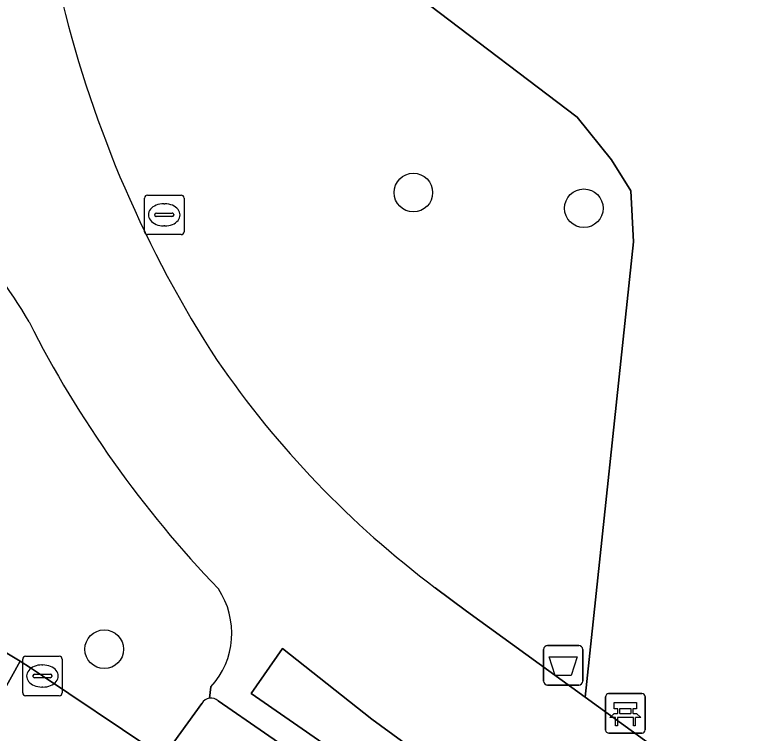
# Model space of a CAD drawing. Extents: x 159716 to 160783, y 383290 to 384031.
# Drawn here: x 160312.36 to 160331.13, y 383739.87 to 383758.06 of the extents above; entities that cross this region are included whole.
import ezdxf

# ---------------------------------------------------------------- set-up
doc = ezdxf.new("R2010")
doc.units = 0
for name, color, linetype in [('IMGEO_Afvalbak', 7, 'Continuous'), ('IMGEO_Bank', 7, 'Continuous'), ('IMGEO_Boom', 7, 'Continuous'), ('IMGEO_Groenvoorziening', 7, 'Continuous'), ('IMGEO_Kolk', 7, 'Continuous'), ('IMGEO_Parkeervlak_open', 7, 'Continuous'), ('IMGEO_Rijbaan_lokaal_gesloten', 7, 'Continuous'), ('IMGEO_Rijbaan_lokaal_open', 7, 'Continuous'), ('IMGEO_Rioolput', 7, 'Continuous'), ('IMGEO_Voetpad_open', 7, 'Continuous')]:
    doc.layers.add(name, color=color, linetype=linetype)

msp = doc.modelspace()

# ---------------------------------------------------------------- linework, layer by layer
at = {"layer": 'IMGEO_Afvalbak'}
for p, q in [((160325.749, 383741.187), (160325.749, 383741.987)), ((160325.749, 383741.987), (160325.749, 383741.187)), ((160325.849, 383742.087), (160326.639, 383742.087)), ((160326.639, 383742.087), (160325.849, 383742.087)), ((160326.739, 383741.987), (160326.739, 383741.187)), ((160326.739, 383741.187), (160326.739, 383741.987)), ((160326.639, 383741.087), (160325.849, 383741.087)), ((160325.849, 383741.087), (160326.639, 383741.087))]:
    msp.add_line(p, q, dxfattribs=at)
msp.add_lwpolyline([(160325.892, 383741.801), (160326.596, 383741.801), (160326.447, 383741.331), (160326.041, 383741.331), (160325.892, 383741.801)], dxfattribs=at)
for centre, start, end in [((160325.849, 383741.987), 90, 180), ((160325.849, 383741.987), 90, 180), ((160326.639, 383741.987), 0, 90), ((160326.639, 383741.987), 360, 90), ((160325.849, 383741.187), 180, 270), ((160325.849, 383741.187), 180, 270), ((160326.639, 383741.187), 270, 0), ((160326.639, 383741.187), 270, 0)]:
    msp.add_arc(centre, 0.1, start, end, dxfattribs=at)
at = {"layer": 'IMGEO_Bank'}
for p, q in [((160327.394, 383740.871), (160328.235, 383740.871)), ((160328.235, 383740.871), (160327.394, 383740.871)), ((160328.319, 383740.796), (160328.319, 383739.955)), ((160328.319, 383739.955), (160328.319, 383740.796)), ((160327.319, 383739.946), (160327.319, 383740.787)), ((160327.319, 383740.787), (160327.319, 383739.946)), ((160327.628, 383740.377), (160327.628, 383740.483)), ((160327.672, 383740.483), (160327.672, 383740.377)), ((160327.96, 383740.489), (160327.678, 383740.489)), ((160327.966, 383740.377), (160327.966, 383740.483)), ((160328.01, 383740.483), (160328.01, 383740.377)), ((160328.016, 383740.269), (160327.623, 383740.269)), ((160327.678, 383740.371), (160327.96, 383740.371)), ((160328.244, 383739.871), (160327.403, 383739.871)), ((160327.403, 383739.871), (160328.244, 383739.871))]:
    msp.add_line(p, q, dxfattribs=at)
for points in [[(160327.622, 383740.489), (160327.536, 383740.489), (160327.536, 383740.65), (160328.099, 383740.65), (160328.099, 383740.489), (160328.016, 383740.489)], [(160327.566, 383740.269), (160327.424, 383740.269), (160327.536, 383740.371), (160327.622, 383740.371)], [(160327.616, 383740.262), (160327.616, 383740.055), (160327.573, 383740.055), (160327.573, 383740.262)], [(160328.016, 383740.371), (160328.099, 383740.371), (160328.211, 383740.269), (160328.072, 383740.269)], [(160328.066, 383740.262), (160328.066, 383740.055), (160328.022, 383740.055), (160328.022, 383740.262)]]:
    msp.add_lwpolyline(points, dxfattribs=at)
for centre, radius, start, end in [((160327.397, 383740.793), 0.0779, 92.4484, 184.2845), ((160327.397, 383740.793), 0.0779, 92.4484, 184.2845), ((160328.241, 383740.793), 0.0779, 2.4484, 94.2845), ((160328.241, 383740.793), 0.0779, 2.4484, 94.2845), ((160327.621, 383740.482), 0.00671, 2.8957, 87.1043), ((160327.678, 383740.482), 0.00671, 92.8957, 177.1043), ((160327.96, 383740.482), 0.00671, 2.8957, 87.1043), ((160328.017, 383740.482), 0.00671, 92.8957, 177.1043), ((160327.566, 383740.262), 0.00671, 2.8957, 87.1043), ((160327.623, 383740.262), 0.00671, 92.8957, 177.1043), ((160327.621, 383740.378), 0.00671, 272.8957, 357.1043), ((160327.678, 383740.378), 0.00671, 182.8957, 267.1043), ((160327.96, 383740.378), 0.00671, 272.8957, 357.1043), ((160328.017, 383740.378), 0.00671, 182.8957, 267.1043), ((160328.015, 383740.262), 0.00671, 2.8957, 87.1043), ((160328.072, 383740.262), 0.00671, 92.8957, 177.1043), ((160327.397, 383739.949), 0.0779, 182.4484, 274.2845), ((160327.397, 383739.949), 0.0779, 182.4484, 274.2845), ((160328.241, 383739.949), 0.0779, 272.4484, 4.2845), ((160328.241, 383739.949), 0.0779, 272.4484, 4.2845)]:
    msp.add_arc(centre, radius, start, end, dxfattribs=at)
at = {"layer": 'IMGEO_Boom'}
for centre in [(160322.45, 383753.556), (160326.768, 383753.158), (160314.621, 383741.995)]:
    msp.add_circle(centre, 0.489, dxfattribs=at)
at = {"layer": 'IMGEO_Groenvoorziening'}
for points in [[(160328.01, 383782.071), (160323.724, 383778.392), (160319.695, 383776.113), (160313.787, 383774.409), (160313.247, 383768.984), (160314.883, 383769.963), (160316.415, 383769.824), (160316.972, 383769.476), (160317.286, 383768.152), (160317.425, 383766.203), (160318.121, 383764.427), (160320.036, 383761.189), (160322.857, 383758.299), (160326.6, 383755.461), (160327.47, 383754.382), (160327.958, 383753.598), (160328.027, 383752.31), (160326.803, 383740.785), (160344.003, 383728.317), (160346.473, 383726.579), (160355.454, 383720.082), (160359.518, 383725.527), (160355.218, 383729.215), (160335.552, 383768.373)], [(160323.006, 383743.551), (160323.8, 383742.962), (160326.803, 383740.785), (160328.027, 383752.31), (160327.958, 383753.598), (160327.47, 383754.382), (160326.6, 383755.461), (160322.857, 383758.299), (160320.036, 383761.189), (160318.121, 383764.427), (160317.425, 383766.203), (160317.286, 383768.152), (160316.972, 383769.476), (160316.415, 383769.824), (160314.883, 383769.963)], [(160312.158, 383741.899), (160312.491, 383741.689), (160312.751, 383741.523), (160313.057, 383741.317), (160315.749, 383739.516), (160315.852, 383739.471)], [(160317.289, 383740.753), (160317.324, 383741.039)], [(160316.38, 383739.638), (160317.092, 383740.62)]]:
    msp.add_lwpolyline(points, dxfattribs=at)
msp.add_lwpolyline([(160318.341, 383740.871), (160326.786, 383735.029), (160327.379, 383735.864), (160321.398, 383740.222), (160319.134, 383742.011)], close=True, dxfattribs=at)
for centre, radius, start, end in [((160342.247, 383765.382), 29.526, 193.7408, 212.9842), ((160303.984, 383745.37), 10.019, 29.3474, 46.0609), ((160337.724, 383762.952), 28.035, 206.8731, 223.8711), ((160337.852, 383763.332), 24.732, 214.5432, 233.1111), ((160315.819, 383742.403), 2.032, 317.8136, 33.4383), ((160317.327, 383740.484), 0.272, 98.1313, 149.9174)]:
    msp.add_arc(centre, radius, start, end, dxfattribs=at)
at = {"layer": 'IMGEO_Kolk'}
for p, q in [((160312.556, 383740.891), (160312.556, 383741.743)), ((160312.631, 383741.817), (160313.483, 383741.817)), ((160313.557, 383741.743), (160313.557, 383740.891)), ((160313.044, 383741.597), (160313.069, 383741.597)), ((160312.858, 383741.36), (160313.256, 383741.36)), ((160312.815, 383741.311), (160312.815, 383741.323)), ((160313.253, 383741.274), (160312.855, 383741.274)), ((160313.299, 383741.323), (160313.299, 383741.311)), ((160313.067, 383741.037), (160313.042, 383741.037)), ((160313.483, 383740.817), (160312.631, 383740.817))]:
    msp.add_line(p, q, dxfattribs=at)
for points in [[(160312.556, 383740.891), (160312.556, 383741.743)], [(160312.631, 383741.817), (160313.483, 383741.817)], [(160313.557, 383741.743), (160313.557, 383740.891)], [(160313.483, 383740.817), (160312.631, 383740.817)]]:
    msp.add_lwpolyline(points, dxfattribs=at)
for centre, radius, start, end in [((160312.633, 383741.741), 0.0765, 91.552, 178.448), ((160312.633, 383741.741), 0.0765, 91.552, 178.448), ((160313.481, 383741.741), 0.0765, 1.552, 88.448), ((160313.481, 383741.741), 0.0765, 1.552, 88.448), ((160312.855, 383741.32), 0.0403, 85.8775, 175.7526), ((160313.26, 383741.322), 0.0386, 1.7309, 96.639), ((160312.852, 383741.31), 0.0366, 178.938, 274.7102), ((160313.256, 383741.317), 0.043, 264.8664, 352.4533), ((160312.633, 383740.893), 0.0765, 181.552, 268.448), ((160312.633, 383740.893), 0.0765, 181.552, 268.448), ((160313.481, 383740.893), 0.0765, 271.552, 358.448), ((160313.481, 383740.893), 0.0765, 271.552, 358.448)]:
    msp.add_arc(centre, radius, start, end, dxfattribs=at)
for centre, major_axis, ratio, start_param, end_param in [((160313.043, 383741.317), (-0.387, 0.002), 0.722429, 4.712389, 7.853982), ((160313.068, 383741.317), (-0.39, 0.002), 0.717154, 1.570796, 4.712389)]:
    msp.add_ellipse(centre, major_axis=major_axis, ratio=ratio, start_param=start_param, end_param=end_param, dxfattribs=at)
at = {"layer": 'IMGEO_Parkeervlak_open'}
for points in [[(160317.092, 383740.62), (160316.38, 383739.638)], [(160326.896, 383734.208), (160317.506, 383740.689)]]:
    msp.add_lwpolyline(points, dxfattribs=at)
for centre, radius, start, end in [((160317.327, 383740.484), 0.272, 98.1313, 149.9174), ((160317.328, 383740.486), 0.27, 48.7793, 98.3559)]:
    msp.add_arc(centre, radius, start, end, dxfattribs=at)
at = {"layer": 'IMGEO_Rijbaan_lokaal_gesloten'}
msp.add_lwpolyline([(160328.684, 383730.558), (160328.615, 383730.598), (160326.326, 383732.205), (160315.749, 383739.516), (160313.057, 383741.317), (160312.751, 383741.523), (160312.491, 383741.689), (160311.519, 383739.955), (160312.688, 383739.218)], dxfattribs=at)
at = {"layer": 'IMGEO_Rijbaan_lokaal_open'}
msp.add_lwpolyline([(160312.688, 383739.218), (160311.519, 383739.955), (160312.491, 383741.689), (160312.158, 383741.899), (160308.868, 383736.086), (160309.233, 383735.875), (160310.152, 383737.547), (160311.096, 383737.006)], dxfattribs=at)
at = {"layer": 'IMGEO_Rioolput'}
for p, q in [((160315.641, 383752.566), (160315.641, 383753.418)), ((160315.716, 383753.492), (160316.568, 383753.492)), ((160316.642, 383753.418), (160316.642, 383752.566)), ((160316.129, 383753.272), (160316.154, 383753.272)), ((160315.9, 383752.986), (160315.9, 383752.998)), ((160315.943, 383753.035), (160316.341, 383753.035)), ((160316.384, 383752.998), (160316.384, 383752.986)), ((160316.338, 383752.949), (160315.94, 383752.949)), ((160316.152, 383752.712), (160316.127, 383752.712)), ((160316.568, 383752.492), (160315.716, 383752.492))]:
    msp.add_line(p, q, dxfattribs=at)
for points in [[(160315.641, 383752.566), (160315.641, 383753.418)], [(160315.716, 383753.492), (160316.568, 383753.492)], [(160316.642, 383753.418), (160316.642, 383752.566)], [(160316.568, 383752.492), (160315.716, 383752.492)]]:
    msp.add_lwpolyline(points, dxfattribs=at)
for centre, radius, start, end in [((160315.718, 383753.416), 0.0765, 91.552, 178.448), ((160315.718, 383753.416), 0.0765, 91.552, 178.448), ((160316.566, 383753.416), 0.0765, 1.552, 88.448), ((160316.566, 383753.416), 0.0765, 1.552, 88.448), ((160315.94, 383752.995), 0.0403, 85.8775, 175.7526), ((160316.345, 383752.997), 0.0386, 1.7309, 96.639), ((160315.937, 383752.985), 0.0366, 178.938, 274.7102), ((160316.341, 383752.992), 0.043, 264.8664, 352.4533), ((160315.718, 383752.568), 0.0765, 181.552, 268.448), ((160315.718, 383752.568), 0.0765, 181.552, 268.448), ((160316.566, 383752.568), 0.0765, 271.552, 358.448), ((160316.566, 383752.568), 0.0765, 271.552, 358.448)]:
    msp.add_arc(centre, radius, start, end, dxfattribs=at)
for centre, major_axis, ratio, start_param, end_param in [((160316.128, 383752.992), (-0.387, 0.002), 0.722429, 4.712389, 7.853982), ((160316.153, 383752.992), (-0.39, 0.002), 0.717154, 1.570796, 4.712389)]:
    msp.add_ellipse(centre, major_axis=major_axis, ratio=ratio, start_param=start_param, end_param=end_param, dxfattribs=at)
at = {"layer": 'IMGEO_Voetpad_open'}
for points in [[(160323.8, 383742.962), (160323.006, 383743.551)], [(160359.5, 383714.077), (160361.009, 383716.064), (160355.454, 383720.082), (160346.473, 383726.579), (160344.003, 383728.317), (160326.803, 383740.785), (160323.8, 383742.962)], [(160317.324, 383741.039), (160317.289, 383740.753)], [(160317.506, 383740.689), (160326.896, 383734.208)]]:
    msp.add_lwpolyline(points, dxfattribs=at)
msp.add_lwpolyline([(160321.398, 383740.222), (160327.379, 383735.864), (160326.786, 383735.029), (160318.341, 383740.871), (160319.134, 383742.011)], close=True, dxfattribs=at)
for centre, radius, start, end in [((160342.247, 383765.382), 29.526, 193.7408, 212.9842), ((160303.984, 383745.37), 10.019, 29.3474, 46.0609), ((160337.724, 383762.952), 28.035, 206.8731, 223.8711), ((160337.852, 383763.332), 24.732, 214.5432, 233.1111), ((160315.819, 383742.403), 2.032, 317.8136, 33.4383), ((160317.328, 383740.486), 0.27, 48.7793, 98.3559)]:
    msp.add_arc(centre, radius, start, end, dxfattribs=at)

doc.saveas('drawing.dxf')
